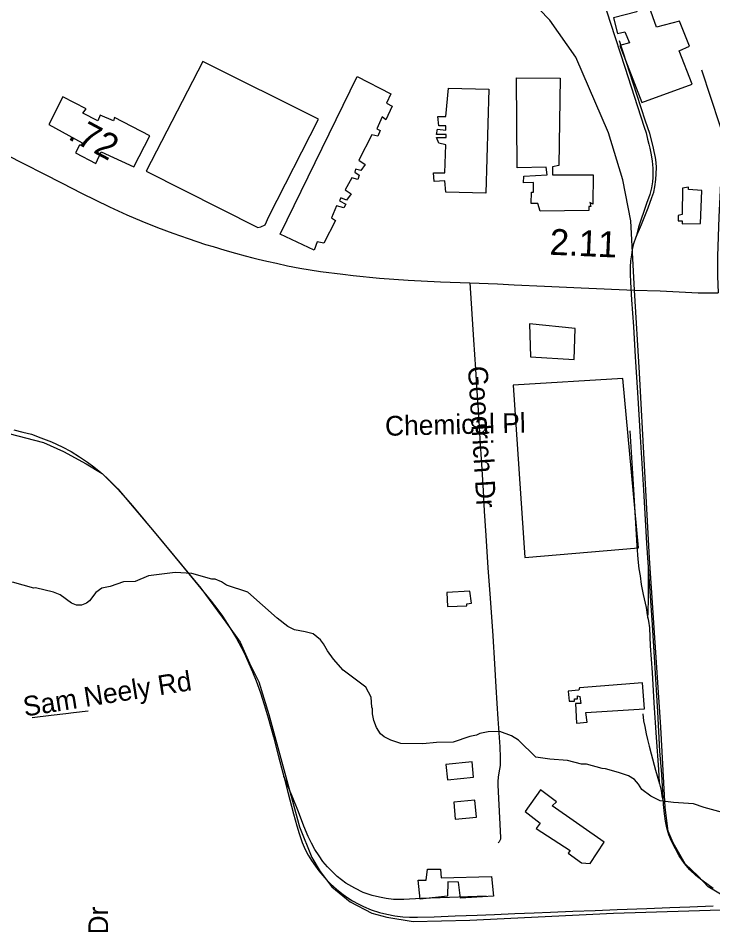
# Model space of a CAD drawing. Extents: x 1383679 to 1536984, y 460658 to 651027.
# Drawn here: x 1410408 to 1413754, y 505931 to 510300 of the extents above; entities that cross this region are included whole.
import ezdxf

# ---------------------------------------------------------------- set-up
doc = ezdxf.new("R2010")
doc.units = 0
for name, color, linetype in [('Exist Cultural Warehouse Building Footprint', 7, 'Continuous'), ('Exist Hydrographic Misc Water Feature', 7, 'Continuous'), ('Exist Railroad Mainline', 7, 'Continuous'), ('Exist Railroad Spur', 7, 'Continuous'), ('Exist Road Non-System Type 51', 7, 'Continuous'), ('Exist Road Non-System Type 51 Label', 7, 'Continuous'), ('Exist Road Secondary Mileage Hundredths English Label', 7, 'Continuous'), ('Exist Road Secondary Type 51 Attributed', 7, 'Continuous')]:
    doc.layers.add(name, color=color, linetype=linetype)

msp = doc.modelspace()

# ---------------------------------------------------------------- linework, layer by layer
at = {"layer": 'Exist Cultural Warehouse Building Footprint'}
for points in [[(1413447.1, 510356), (1413423.7, 510347), (1413414.3, 510362.8), (1413383.9, 510349.2), (1413388.6, 510331.1), (1413276.4, 510301.6), (1413295.1, 510226.7), (1413330.1, 510233.5), (1413353.5, 510181.3), (1413306.8, 510167.7), (1413412, 509893.2), (1413655.2, 509981.7), (1413592.1, 510142.8), (1413641.2, 510165.5), (1413594.4, 510285.7), (1413482.1, 510256.2), (1413447.1, 510356)], [(1411297.9, 510090.6), (1411024.3, 509562), (1411562.2, 509292), (1411576.2, 509294.3), (1411597.3, 509303.4), (1411616, 509344.2), (1411854.5, 509813.8), (1411297.9, 510090.6)], [(1412041.6, 510019.1), (1412202.9, 509935.2), (1412181.9, 509889.8), (1412210, 509876.2), (1412179.6, 509810.4), (1412160.9, 509824), (1412135.1, 509767.3), (1412151.5, 509758.2), (1412139.8, 509731), (1412111.7, 509737.8), (1412048.6, 509615.3), (1412079, 509594.9), (1412058, 509565.4), (1412032.2, 509572.2), (1412029.9, 509558.6), (1412050.9, 509542.7), (1412043.9, 509522.3), (1412015.9, 509531.4), (1411983.1, 509472.4), (1412011.2, 509454.2), (1411990.1, 509422.5), (1411962.1, 509433.8), (1411955.1, 509420.2), (1411985.5, 509404.3), (1411976.1, 509386.2), (1411941, 509395.3), (1411917.6, 509338.5), (1411936.3, 509324.9), (1411880.2, 509216), (1411847.5, 509222.8), (1411833.5, 509182), (1411669.8, 509259.1), (1412041.6, 510019.1)], [(1412808.6, 510012.3), (1413019.1, 510010.1), (1413012.1, 509590.4), (1412981.7, 509583.5), (1412981.7, 509545), (1413178.1, 509545), (1413175.8, 509404.3), (1413161.8, 509411.1), (1413166.4, 509393), (1413157.1, 509393), (1413157.1, 509372.6), (1412923.2, 509370.3), (1412911.5, 509406.6), (1412878.8, 509406.6), (1412881.1, 509461), (1412890.5, 509461), (1412890.5, 509508.7), (1412841.4, 509506.4), (1412843.7, 509538.2), (1412956, 509545), (1412951.3, 509581.3), (1412811, 509579), (1412808.6, 510012.3)], [(1412481.2, 509962.4), (1412675.3, 509957.9), (1412661.3, 509456.5), (1412467.2, 509461), (1412462.5, 509515.5), (1412411.1, 509513.2), (1412408.7, 509554.1), (1412462.5, 509554.1), (1412467.2, 509690.2), (1412434.5, 509697), (1412422.8, 509724.2), (1412469.5, 509724.2), (1412469.5, 509740.1), (1412422.8, 509740.1), (1412427.4, 509765), (1412467.2, 509760.5), (1412467.2, 509780.9), (1412434.5, 509780.9), (1412429.8, 509826.3), (1412467.2, 509826.3), (1412481.2, 509962.4)], [(1410623.2, 509921.6), (1410555.4, 509787.7), (1410716.8, 509699.3), (1410712.1, 509687.9), (1410702.8, 509687.9), (1410684, 509651.6), (1410782.3, 509599.4), (1410808, 509656.1), (1410964.7, 509583.6), (1411041.8, 509733.3), (1410871.1, 509821.8), (1410866.5, 509805.9), (1410803.3, 509833.1), (1410791.6, 509805.9), (1410719.1, 509842.2), (1410735.5, 509862.6), (1410623.2, 509921.6)], [(1413608.4, 509481.5), (1413606.1, 509354.4), (1413587.4, 509349.9), (1413587.4, 509322.7), (1413606.1, 509322.7), (1413606.1, 509309), (1413695, 509311.3), (1413702, 509470.1), (1413636.5, 509474.7), (1413636.5, 509486), (1413608.4, 509481.5)], [(1412871.8, 508827), (1412876.5, 508668.1), (1413086.9, 508654.5), (1413091.6, 508804.3), (1412871.8, 508827)], [(1412792.3, 508532), (1412848.4, 507701.7), (1413395.6, 507747.1), (1413320.8, 508563.8), (1412792.3, 508532)], [(1412473.1, 507532.7), (1412475.4, 507465.8), (1412568.9, 507468), (1412568.9, 507478.2), (1412592.3, 507481.6), (1412584.1, 507538.4), (1412473.1, 507532.7)], [(1413111.5, 507072.7), (1413109.1, 507061.4), (1413057.7, 507056.8), (1413062.4, 507009.2), (1413088.1, 507009.2), (1413088.1, 507020.5), (1413102.1, 507020.5), (1413102.1, 507034.1), (1413113.8, 507031.9), (1413118.5, 506997.8), (1413092.8, 506997.8), (1413097.5, 506902.6), (1413148.9, 506907.1), (1413141.9, 506954.7), (1413424.9, 506972.9), (1413415.5, 507097.7), (1413111.5, 507072.7)], [(1412468.4, 506704.1), (1412475.7, 506630.2), (1412601.7, 506642.8), (1412594.3, 506716.6), (1412468.4, 506704.1)], [(1412924.4, 506581.5), (1412849.6, 506477.2), (1412922.1, 506420.5), (1412903.3, 506395.5), (1413067, 506288.9), (1413057.7, 506277.5), (1413120.8, 506229.9), (1413162.9, 506227.6), (1413230.7, 506329.7), (1412980.5, 506504.4), (1413001.6, 506524.8), (1412924.4, 506581.5)], [(1412505.8, 506522.6), (1412513.5, 506440.4), (1412615.7, 506450), (1412608, 506532.1), (1412505.8, 506522.6)], [(1412688.2, 506164.1), (1412697.6, 506068.8), (1412538.5, 506059.8), (1412529.2, 506136.9), (1412477.7, 506139.2), (1412475.4, 506068.8), (1412344.4, 506055.2), (1412335.1, 506146), (1412372.5, 506146), (1412379.5, 506200.4), (1412442.7, 506200.4), (1412445, 506157.3), (1412688.2, 506164.1)]]:
    msp.add_lwpolyline(points, dxfattribs=at)
at = {"layer": 'Exist Hydrographic Misc Water Feature'}
for points in [[(1411738.7, 507352.9), (1411707.1, 507369.6), (1411655.9, 507408.7), (1411514.6, 507533.8), (1411411.3, 507568.1), (1411387.6, 507584.7), (1411356, 507597.4), (1411340, 507597.7), (1411244.5, 507623.9), (1411164.6, 507629.7), (1411036.2, 507612.6), (1410971.6, 507586), (1410915.5, 507583.3), (1410851, 507560.8), (1410810.8, 507553.6), (1410782.4, 507532.3), (1410751.6, 507493), (1410737.3, 507481.4), (1410713.1, 507471.9), (1410689.1, 507472.4), (1410665.2, 507480.9), (1410610.2, 507522.2), (1410578.4, 507534.9), (1410490.8, 507554.6), (1410482.7, 507553), (1410379.9, 507583.1)], [(1413871.6, 506453.3), (1413712.6, 506496.9), (1413660.9, 506514), (1413565.1, 506520.2), (1413501.2, 506529.6), (1413456.2, 506550.6), (1413412.4, 506583.6), (1413396.9, 506609.9), (1413377.5, 506632.4), (1413347.8, 506649), (1413300.2, 506666.1), (1413236.5, 506683.5), (1413220.5, 506683.9), (1413145, 506705.5), (1413121, 506706.1), (1413053.7, 506723.9), (1412969.5, 506729.5), (1412901.6, 506739), (1412817.5, 506820.9), (1412783.8, 506841.6), (1412728.3, 506862.9), (1412672.3, 506862.1), (1412632.1, 506853), (1412615.9, 506845.4), (1412583.7, 506838.1), (1412503.1, 506812), (1412423, 506809.8), (1412356.4, 506803.2), (1412251, 506805.6), (1412203.2, 506820.7), (1412171.7, 506837.4), (1412153.9, 506851.8), (1412134.6, 506882.2), (1412121.3, 506916.5), (1412114, 506948.6), (1412114.5, 506972.6), (1412110.8, 506980.7), (1412107.8, 507028.7), (1412082.9, 507077.3), (1411973.3, 507158.3), (1411926.6, 507211.4), (1411898.5, 507251.3), (1411879.3, 507285.7), (1411863.7, 507304.1), (1411828.3, 507332.9), (1411790.6, 507343.7), (1411738.7, 507352.9)]]:
    msp.add_lwpolyline(points, dxfattribs=at)
at = {"layer": 'Exist Railroad Mainline'}
for points in [[(1410387.4, 508315.7), (1410430.8, 508305.7), (1410472.5, 508295.5), (1410516.6, 508278.6), (1410567.5, 508258.3), (1410619.6, 508234.1), (1410662.7, 508211.4), (1410703.6, 508185.6), (1410741.8, 508160.3), (1410772.2, 508138.6), (1410805.2, 508111.5), (1410836.7, 508082.9), (1410865.3, 508053.7), (1410887.3, 508030.9), (1410912, 508003.8), (1410957.8, 507951), (1411020.6, 507875.3), (1411092.6, 507788.1), (1411162.2, 507704.4), (1411243.8, 507605.6), (1411302.3, 507534.7), (1411337.5, 507490.5), (1411364.2, 507454.9), (1411391.3, 507418.4), (1411414.6, 507383.2), (1411436.9, 507347.7), (1411458.8, 507311.1), (1411481.8, 507268.6), (1411502.7, 507227.8), (1411519.4, 507190.1), (1411536.4, 507150), (1411554.1, 507106.8), (1411574.6, 507049), (1411592.7, 506993), (1411611.4, 506929.2), (1411637.1, 506836.8), (1411661.7, 506742.2), (1411682.4, 506663.9), (1411687.1, 506646.3)], [(1411687.1, 506646.3), (1411707.6, 506570.6), (1411734.7, 506466), (1411749.5, 506409), (1411761.4, 506371.6), (1411776.4, 506328), (1411790.5, 506294.6), (1411805.4, 506267.8), (1411821, 506241.4), (1411839.8, 506214.5), (1411856, 506191.9), (1411874.9, 506169), (1411894.6, 506146.4), (1411912.4, 506128.4), (1411941.3, 506103.3), (1411967.4, 506081.9), (1411990.8, 506065.3), (1412018.5, 506047.6), (1412045.6, 506032.2), (1412070.9, 506020.4), (1412108.8, 506004), (1412148.3, 505991.5), (1412184.1, 505982.5), (1412222.5, 505974.9), (1412260.5, 505970.1), (1412292.3, 505968.2), (1412332.2, 505968.2), (1412411.9, 505970), (1412513.1, 505974.4), (1412618.7, 505978.2), (1412702.7, 505981.6), (1412800.9, 505985.3), (1412893.3, 505988.9), (1412973, 505992.4), (1413080.5, 505996.5), (1413187.9, 506001.2), (1413293.9, 506005.2), (1413436.1, 506010), (1413547.7, 506014.5), (1413643.5, 506018.7), (1413755.9, 506023.2)]]:
    msp.add_lwpolyline(points, dxfattribs=at)
at = {"layer": 'Exist Railroad Spur'}
for points in [[(1413134.2, 510660.8), (1413197, 510476.5), (1413261.2, 510276.6), (1413329.7, 510064.4), (1413391.6, 509874.5), (1413423.6, 509775.2), (1413432.9, 509747.6), (1413440.3, 509716.7), (1413446.6, 509693), (1413451, 509673.6), (1413455.8, 509649.9), (1413459.5, 509632.1), (1413462.1, 509610.2), (1413463.4, 509594.1), (1413465.1, 509576.2), (1413465.8, 509562.8), (1413465.1, 509532.2), (1413463.7, 509510.6), (1413458.5, 509482.9), (1413451, 509451), (1413435.3, 509406.3), (1413396.7, 509293.2), (1413384.3, 509246.4)], [(1413756.6, 506106.4), (1413731.1, 506124.1), (1413700.9, 506146.2), (1413672.6, 506169), (1413643.6, 506195.8), (1413617.9, 506227.1), (1413592.7, 506264.6), (1413574, 506297.3), (1413555.9, 506333.8), (1413542.8, 506365.6), (1413532.9, 506398.1), (1413525.8, 506431.6), (1413520.9, 506465.7), (1413517.2, 506510.8), (1413507.8, 506657.7), (1413499.5, 506768.6), (1413488.7, 506957.4), (1413474.4, 507194.7), (1413464, 507377.1), (1413436.9, 507769.6), (1413422.2, 508025.2), (1413405.4, 508283.2), (1413392.7, 508496), (1413381.5, 508667.6), (1413373.1, 508814.1), (1413364.8, 508943), (1413359.7, 509027.4), (1413358.2, 509066), (1413356.9, 509099.6), (1413359.3, 509130.3), (1413363.5, 509159.7), (1413367.7, 509185), (1413374.3, 509213.8), (1413384.3, 509246.4), (1413411.3, 509306.4), (1413442.1, 509386.2), (1413460.5, 509435.5), (1413469.8, 509462.2), (1413475.1, 509487.9), (1413479.9, 509521.9), (1413481.8, 509550), (1413482.1, 509580.2), (1413481, 509604.5), (1413477.7, 509628.4), (1413472.3, 509656.9), (1413466.9, 509681.3), (1413450.1, 509744.1), (1413430.6, 509803.4), (1413388.2, 509932), (1413304, 510190.1)], [(1413354.1, 508311.9), (1413372.5, 508029.5), (1413387.8, 507756.9), (1413392.5, 507693.7), (1413398.3, 507646.1), (1413403.7, 507613.6), (1413409.4, 507571.5), (1413419.4, 507522.5), (1413433.1, 507460.1), (1413438.4, 507424.8), (1413444.2, 507395.1), (1413448.4, 507361.9), (1413453.1, 507276.2), (1413462.1, 507147.3), (1413470.8, 507001.6), (1413481.7, 506833.3), (1413491.8, 506679.4), (1413496, 506616.8)], [(1413441.5, 507408.9), (1413442.9, 507438), (1413443.4, 507458), (1413443.6, 507481.2), (1413444, 507511.6), (1413444.6, 507657.5)], [(1413417.8, 506948.8), (1413420.7, 506915), (1413426.4, 506886.6), (1413432.6, 506852.4), (1413440, 506823.7), (1413447, 506793), (1413456.9, 506754.8), (1413478, 506676.4), (1413497.7, 506611.2), (1413504.6, 506579.3), (1413509.3, 506553.6), (1413516.7, 506518.5)], [(1412661.7, 506069.4), (1412485.5, 506062.6), (1412349.3, 506057.5), (1412265.8, 506053.8), (1412215.1, 506054.1), (1412181.1, 506058), (1412149, 506064.1), (1412113.6, 506072.4), (1412069.6, 506086.8), (1412029.7, 506108.2), (1411986.9, 506131.9), (1411944.9, 506164.1), (1411919.8, 506188), (1411897.9, 506210.9), (1411876, 506237.1), (1411857.6, 506263.7), (1411836.4, 506294.5), (1411820.8, 506325.6), (1411804.8, 506357.8), (1411784.5, 506406.8), (1411757.9, 506475.9), (1411727.9, 506551.5), (1411687.1, 506646.3)]]:
    msp.add_lwpolyline(points, dxfattribs=at)
at = {"layer": 'Exist Road Non-System Type 51'}
for points in [[(1413376.2, 508989.7), (1413359.3, 509323.1), (1413321.4, 509520.4), (1413252.4, 509747.9), (1413093.8, 510112.5), (1412969.7, 510289.8), (1412818, 510447), (1412625, 510624.3), (1412407.8, 510778.2), (1412066.5, 510945.5)], [(1413699.1, 510050.5), (1413786.4, 509787.5), (1413793.3, 509767.5), (1413797, 509755.7), (1413799, 509746), (1413800.4, 509735.6), (1413801.3, 509723.9), (1413801.3, 509709.4), (1413800.6, 509694.5), (1413798.2, 509635.8), (1413794.5, 509574), (1413789.3, 509471.4), (1413782.7, 509340.3), (1413777.5, 509153.7), (1413776.2, 509066), (1413776, 509056.8), (1413777.6, 509017.2), (1413780.1, 508976.2)], [(1412584.3, 509024.6), (1412601.5, 508750.7), (1412610.6, 508608.8), (1412615.7, 508527.3), (1412624.8, 508389), (1412632.5, 508272.4), (1412640.5, 508151), (1412647.4, 508024.2), (1412652.8, 507924.2), (1412660.8, 507807.5), (1412670.9, 507651.5), (1412681, 507504.8), (1412694.9, 507323.3), (1412701.7, 507188.6), (1412708.6, 507077.7), (1412713.7, 506997.2), (1412719.2, 506923.6), (1412723.4, 506856.3), (1412728.5, 506789.5), (1412730, 506737.6), (1412729, 506698.8), (1412723.5, 506663.5), (1412720.7, 506643.6), (1412718.5, 506621.3), (1412718.2, 506616.9), (1412718.2, 506611.7), (1412718.5, 506604.8), (1412731.9, 506351.8), (1412731.6, 506348.2), (1412730.6, 506343.9), (1412729.5, 506341.2), (1412727.9, 506337.5), (1412726.2, 506334.4), (1412724.4, 506331.7), (1412722.4, 506328.9), (1412720, 506326.7)], [(1414131.5, 506014.8), (1413900.5, 506038.2), (1413810.9, 506068.3), (1413731.6, 506115.1), (1413683.3, 506165.3), (1413621.3, 506225.5), (1413562.7, 506325.9), (1413538.5, 506382.7), (1413524.7, 506496.5), (1413504.1, 506884.5), (1413448.9, 507697.4), (1413400.6, 508590.5), (1413376.2, 508989.7)], [(1410363.5, 508299.5), (1410529, 508256), (1410625.5, 508212.5), (1410735.9, 508152.3), (1410811.7, 508105.5), (1410887.5, 508031.9), (1411063.4, 507824.5), (1411287.4, 507553.5), (1411408.1, 507389.6), (1411477, 507292.6), (1411521.9, 507192.3), (1411566.7, 507101.9), (1411614.9, 506944.7), (1411687.3, 506680.5), (1411763.2, 506402.8), (1411821.8, 506255.6), (1411863.1, 506188.7), (1411918.3, 506115.1), (1412007.9, 506041.5), (1412111.3, 505988), (1412183.7, 505968), (1412311.3, 505947.9), (1412583.6, 505954.6), (1413276.5, 505988), (1413845.3, 506004.8)], [(1410474.8, 506930.5), (1410566.6, 506941.5), (1410637.5, 506950.3), (1410673.8, 506955), (1410744.9, 506962.7)]]:
    msp.add_lwpolyline(points, dxfattribs=at)
at = {"layer": 'Exist Road Secondary Type 51 Attributed'}
msp.add_lwpolyline([(1410348.4, 509642.8), (1410619.6, 509504.4), (1410713, 509456.1), (1410847.5, 509390.8), (1410931.4, 509353), (1411003.4, 509322.2), (1411079.3, 509291.7), (1411152.3, 509264.5), (1411226.9, 509238.3), (1411310.3, 509209.9), (1411346.8, 509199.1), (1411404, 509181.5), (1411454.5, 509167.9), (1411500.7, 509155.5), (1411538.9, 509145.6), (1411563.1, 509139.5), (1411605.7, 509129.4), (1411651.8, 509119.1), (1411705.6, 509107.2), (1411764.3, 509096), (1411863.8, 509079.1), (1411971.1, 509066), (1412022.2, 509059.5), (1412148.3, 509047.1), (1412286.3, 509037.9), (1412442.7, 509030.3), (1412584.3, 509024.6), (1412717.4, 509019.2), (1412797.7, 509015.1), (1412943.7, 509008.9), (1413120.5, 509001.2), (1413376.2, 508989.7), (1413500, 508985.6), (1413684, 508977), (1413780.1, 508976.2)], dxfattribs=at)

# ---------------------------------------------------------------- texts
at = {"layer": 'Exist Road Non-System Type 51 Label'}
for s, rotation, p in [('Goodrich Dr', 273.6261, (1412573.8, 508621)), ('Chemical Pl', 1.3343, (1412176.1, 508287.5)), ('Sam Neely Rd', 8.9694, (1410439.5, 506934.7)), ('Ridge Oak Dr', 90.3999, (1410845.7, 505249.7))]:
    msp.add_text(s, height=95, rotation=rotation, dxfattribs=at).set_placement(p)
at = {"layer": 'Exist Road Secondary Mileage Hundredths English Label'}
for s, rotation, p in [('.72', 331.8527, (1410642, 509720.2)), ('2.11', 357.5276, (1412966.2, 509160.4))]:
    msp.add_text(s, height=125, rotation=rotation, dxfattribs=at).set_placement(p)

doc.saveas('drawing.dxf')
